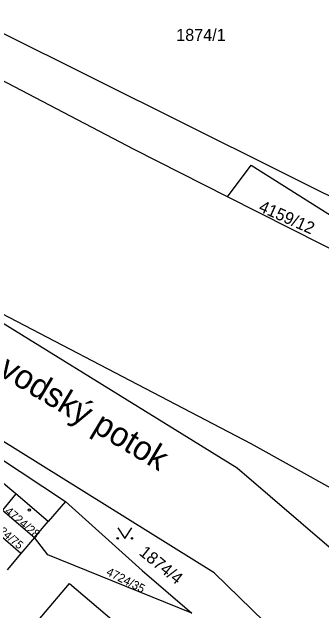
# Model space of a CAD drawing. Extents: x -756746 to -753363, y -1166406 to -1161727.
# Drawn here: x -755323.2 to -755279.8, y -1164733.9 to -1164649.7 of the extents above; entities that cross this region are included whole.
import ezdxf

# ---------------------------------------------------------------- set-up
doc = ezdxf.new("R2010")
doc.units = 0
for name, color, linetype in [('Hranice parcel', 7, 'Continuous'), ('Parcelní čísla', 7, 'Continuous'), ('Pop  PČ popisy', 7, 'Continuous'), ('Značky budov', 7, 'Continuous'), ('Značky kultur', 7, 'Continuous')]:
    doc.layers.add(name, color=color, linetype=linetype)

msp = doc.modelspace()

# ---------------------------------------------------------------- linework, layer by layer
at = {"layer": 'Hranice parcel'}
for p, q in [((-755294.82, -1164728.7), (-755369.78, -1164681.85)), ((-755365.19, -1164685.87), (-755315.7, -1164718.65)), ((-755322.68, -1164717.58), (-755327.49, -1164713.59)), ((-755322.68, -1164717.58), (-755324.59, -1164719.86)), ((-755318.15, -1164721.45), (-755322.68, -1164717.58)), ((-755315.7, -1164718.65), (-755318.15, -1164721.45)), ((-755324.59, -1164719.86), (-755320.09, -1164723.73)), ((-755320.09, -1164723.73), (-755318.15, -1164721.45)), ((-755322, -1164725.98), (-755326.5, -1164722.15)), ((-755320.09, -1164723.73), (-755322, -1164725.98)), ((-755322, -1164725.98), (-755323.93, -1164728.25))]:
    msp.add_line(p, q, dxfattribs=at)
for points in [[(-755381.54, -1164624.15), (-755338.21, -1164645.79), (-755246.39, -1164691.65)], [(-755292.91, -1164675.71), (-755306.06, -1164669.04), (-755374.52, -1164633.12)], [(-755292.91, -1164675.71), (-755289.58, -1164671.25), (-755257.61, -1164691.46), (-755253.79, -1164692.43), (-755250.85, -1164692.59), (-755248.01, -1164692.28), (-755246.39, -1164691.65)], [(-755243.49, -1164695.6), (-755247.49, -1164696.41), (-755257.38, -1164693.72), (-755292.91, -1164675.71)], [(-755337.45, -1164685.54), (-755291.57, -1164713.91), (-755277.94, -1164725.61), (-755261.58, -1164749.11)], [(-755271.74, -1164720.49), (-755289.57, -1164710.49), (-755337.45, -1164685.54)], [(-755315.7, -1164718.65), (-755304.91, -1164728.37), (-755297.95, -1164734.37)], [(-755297.95, -1164734.37), (-755318.18, -1164726.17), (-755320.09, -1164723.73)], [(-755285.09, -1164739.58), (-755287.71, -1164735.58), (-755294.82, -1164728.7)], [(-755288.49, -1164768.76), (-755322.92, -1164739.38), (-755315.14, -1164730.19), (-755280.68, -1164759.53)]]:
    msp.add_lwpolyline(points, dxfattribs=at)
at = {"layer": 'Značky budov'}
msp.add_circle((-755320.797, -1164719.839), 0.175, dxfattribs=at)
at = {"layer": 'Značky kultur'}
msp.add_lwpolyline([(-755308.37, -1164722.329), (-755307.37, -1164723.83), (-755306.37, -1164722.329)], dxfattribs=at)
for centre in [(-755308.37, -1164723.829), (-755306.37, -1164723.829)]:
    msp.add_circle(centre, 0.1, dxfattribs=at)

# ---------------------------------------------------------------- texts
at = {"layer": 'Parcelní čísla'}
msp.add_text('1874/1', height=1.7, dxfattribs=at).set_placement((-755300.13, -1164653.74))
for s, height, rotation, p in [('4159/12', 1.7, 336, (-755288.655, -1164677.686)), ('4724/28', 1.2, 320, (-755324.365, -1164720.189)), ('4724/75', 1.139, 320, (-755326.455, -1164721.896)), ('1874/4', 1.7, 321, (-755305.484, -1164726.05)), ('4724/35', 1.2, 333, (-755310.082, -1164728.934))]:
    msp.add_text(s, height=height, rotation=rotation, dxfattribs=at).set_placement(p)
at = {"layer": 'Pop  PČ popisy'}
msp.add_text('Dobrovodský potok', height=3.4, rotation=329, dxfattribs=at).set_placement((-755335.918, -1164694.37))

doc.saveas('drawing.dxf')
